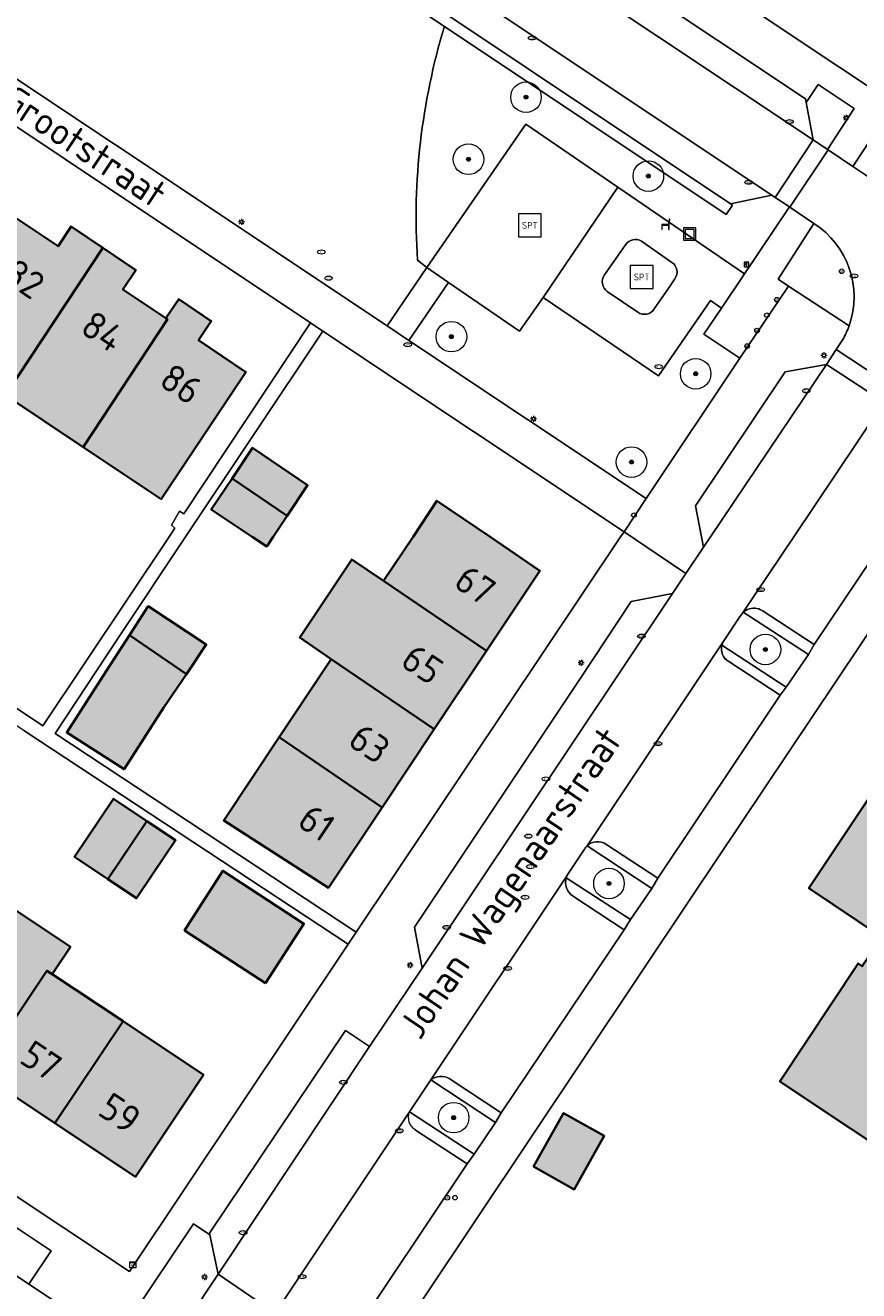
# Model space of a CAD drawing. Header units: metres. Extents: x 125349 to 128236, y 501602 to 503797.
# Tile 219 of 656: x 126754 to 126809, y 501951 to 502033. Entities that reach past the tile are written whole.
import ezdxf
from ezdxf.enums import TextEntityAlignment as Align

# ---------------------------------------------------------------- set-up
doc = ezdxf.new("R2010")
doc.units = ezdxf.units.M
doc.layers.get('0').update_dxf_attribs({"linetype": 'CONTINUOUS'})
for name, color, linetype, lineweight in [('B-WE-GR-BEPLANTING_CULTUUR_BODEMBEDEKKER-GV', 90, 'CONTINUOUS', 18), ('B-WE-GR-BEPLANTING_CULTUUR_HEESTERS-GV', 90, 'CONTINUOUS', 18), ('B-WE-GR-BOOM-S-500', 90, 'CONTINUOUS', 18), ('B-WE-IE-MEUBILAIR-S', 7, 'CONTINUOUS', 18), ('B-WE-IE-MEUBILAIR_WEGMEUBILAIR-S', 7, 'CONTINUOUS', 18), ('B-WE-IE-MEUBILAIR_WEGMEUBILAIR_AFVALBAK-S', 7, 'CONTINUOUS', 18), ('B-WE-OG-BEBOUWING-GV', 7, 'CONTINUOUS', 35), ('B-WE-OG-BEBOUWING-T18', 10, 'CONTINUOUS', 18), ('B-WE-OG-TERREIN_BEGROEID-GV', 7, 'CONTINUOUS', 18), ('B-WE-OG-TERREIN_ERF-GV', 7, 'CONTINUOUS', 18), ('B-WE-OG-TOPOGRAFIE-T18', 10, 'CONTINUOUS', 18), ('B-WE-VH-GESLOTENVERHARDING_KUNSTSTOF-GV', 10, 'CONTINUOUS', 18), ('B-WE-VH-ONVERHARD_ZAND-GV', 210, 'CONTINUOUS', 18), ('B-WE-VH-OPENVERHARDING-GV', 90, 'CONTINUOUS', 18), ('B-WE-VH-OPENVERHARDING_BETONSTRAATSTEEN-GV', 90, 'CONTINUOUS', 18)]:
    doc.layers.add(name, color=color, linetype=linetype, lineweight=lineweight)
doc.layers.add('B-WE-OG-BEBOUWING-V', color=7, linetype='CONTINUOUS', lineweight=18, true_color=0xcc646e)
doc.styles.add('NLCS-ISO', font='NLCS-ISO.ttf')
doc.styles.add('NLCS-ISO-M1000-T18', font='NLCS-ISO.ttf', dxfattribs={"height": 1.8})

# ---------------------------------------------------------------- blocks, each defined once
blk = doc.blocks.new('SIE-WEG_AFVALBAK-SO')
at = {"color": 0, "linetype": 'ByBlock', "lineweight": 18}
for points in [[(-2, -2), (2, -2), (2, 2), (-2, 2)], [(-1.5, -1.5), (1.5, -1.5), (1.5, 1.5), (-1.5, 1.5)]]:
    blk.add_lwpolyline(points, close=True, dxfattribs=at)
blk = doc.blocks.new('SIE-MEUBILAIR_BORD_INFORMATIE-SO')
h = blk.add_hatch(color=256)
h.dxf.hatch_style = 1
h.paths.add_polyline_path([(0.13, 0.2), (-0.33, 0.2), (-0.33, 0.08), (-0.13, 0.08), (-0.13, -0.65), (0.13, -0.65)])
h = blk.add_hatch(color=256)
h.dxf.hatch_style = 1
edge = h.paths.add_edge_path()
edge.add_arc((0, 0.5), 0.149, 0, 360)
for points in [[(-0.75, -0.75), (0.75, -0.75), (0.75, 0.75), (-0.75, 0.75)], [(0.13, 0.2), (-0.33, 0.2), (-0.33, 0.08), (-0.13, 0.08), (-0.13, -0.65), (0.13, -0.65)]]:
    blk.add_lwpolyline(points, close=True)
blk.add_circle((0, 0.5), 0.149)
blk = doc.blocks.new('SIE-MEUBILAIR_KAST_CAI-SO')
for points in [[(-1, 1), (1, 1), (1, 0.84), (-1, 0.84)], [(-1, 0.76), (1, 0.76), (1, -1), (-1, -1)]]:
    blk.add_lwpolyline(points, close=True)
at = {"style": 'NLCS-ISO'}
blk.add_text('cai', height=0.75, dxfattribs=at).set_placement((0, 0), align=Align.MIDDLE_CENTER)
blk = doc.blocks.new('SIE-MEUBILAIR_PAAL_LICHTMAST-SO')
for points in [[(-0.62, 0), (-1, 0)], [(-0.71, 0.71), (-0.44, 0.44)], [(0, 1), (0, 0.62)], [(0.44, 0.44), (0.71, 0.71)], [(1, 0), (0.62, 0)], [(-0.71, -0.71), (-0.44, -0.44)], [(0, -0.62), (0, -1)], [(0.44, -0.44), (0.71, -0.71)]]:
    blk.add_lwpolyline(points)
blk.add_circle((0, 0), 0.5)
blk = doc.blocks.new('SIE-MEUBILAIR_PAAL_VERKEERSBORD-SO')
blk.add_circle((0, 0), 0.75)
at = {"style": 'NLCS-ISO'}
blk.add_text('vb', height=0.75, dxfattribs=at).set_placement((0, 0.07), align=Align.MIDDLE_CENTER)
blk = doc.blocks.new('SIE-MEUBILAIR_PAAL-SO')
blk.add_circle((0, 0), 0.75)
blk = doc.blocks.new('SIE-MEUBILAIR_PAAL_AFSLUITPAAL-SO')
blk.add_circle((0, 0), 0.75)
at = {"style": 'NLCS-ISO'}
blk.add_text('af', height=0.75, dxfattribs=at).set_placement((0, 0.05), align=Align.MIDDLE_CENTER)
blk = doc.blocks.new('SIE-MEUBILAIR_PUT_KOLK-SO')
blk.add_ellipse((0, 0), major_axis=(1.25, 0), ratio=0.54)
at = {"style": 'NLCS-ISO'}
blk.add_text('klk', height=0.75, dxfattribs=at).set_placement((0.03, 0), align=Align.MIDDLE_CENTER)
blk = doc.blocks.new('SIE-MEUBILAIR_PUT_RIOOLPUT-SO')
blk.add_ellipse((0, 0), major_axis=(1.25, 0), ratio=0.54)
at = {"style": 'NLCS-ISO'}
blk.add_text('ri', height=0.75, dxfattribs=at).set_placement((-0.04, 0.07), align=Align.MIDDLE_CENTER)
blk = doc.blocks.new('SIE-WEG_ZITBANK-SO')
at = {"color": 0, "linetype": 'ByBlock', "lineweight": 18}
blk.add_lwpolyline([(-0.91, -1.63), (-0.91, -0.2), (1.09, -0.2), (1.09, -1.63), (1.29, -1.63), (1.29, -0.21), (1.54, 1.78), (1.33, 1.78), (1.11, 0), (-1.11, 0), (-1.11, -1.63)], close=True, dxfattribs=at)
blk = doc.blocks.new('SIE-WEG_SPEELTOESTEL-SO')
at = {"flags": 128}
blk.add_lwpolyline([(-3.75, -3.75), (3.75, -3.75), (3.75, 3.75), (-3.75, 3.75)], close=True, dxfattribs=at)
at = {"style": 'NLCS-ISO'}
blk.add_text('SPT', height=2.25, dxfattribs=at).set_placement((0, 0), align=Align.MIDDLE_CENTER)
blk = doc.blocks.new('SGR-BOOM_01-SO')
at = {"linetype": 'ByBlock', "lineweight": 18}
h = blk.add_hatch(color=0, dxfattribs=at)
h.dxf.hatch_style = 1
edge = h.paths.add_edge_path()
edge.add_arc((0, 0), 0.25, 0, 360)
at = {"color": 0, "linetype": 'ByBlock', "lineweight": 18}
for radius in [2, 0.25]:
    blk.add_circle((0, 0), radius, dxfattribs=at)

msp = doc.modelspace()

# ---------------------------------------------------------------- hatches: boundary and pattern name
at = {"layer": 'B-WE-OG-BEBOUWING-V'}
for points in [[(126749.05, 502014.43), (126747.371, 502011.89), (126752.579, 502008.395), (126753.149, 502009.257), (126759.518, 502018.892), (126757.441, 502020.294), (126756.59, 502018.999), (126753.458, 502021.097)], [(126758.227, 502005.867), (126763.743, 502014.221), (126763.632, 502014.294), (126760.829, 502016.164), (126761.667, 502017.441), (126759.518, 502018.892), (126753.149, 502009.257)], [(126758.227, 502005.867), (126763.33, 502002.46), (126768.875, 502010.769), (126765.77, 502012.858), (126766.606, 502014.101), (126764.479, 502015.544), (126763.632, 502014.294), (126763.743, 502014.221)], [(126771.574, 502001.371), (126772.901, 502003.367), (126769.307, 502005.826), (126767.965, 502003.82)], [(126771.574, 502001.371), (126767.965, 502003.82), (126766.599, 502001.778), (126769.289, 502000), (126770.241, 501999.367), (126770.662, 502000)], [(126777.855, 501997.108), (126784.596, 501992.533), (126788.091, 501997.775), (126784.836, 502000), (126781.349, 502002.35), (126779.799, 502000)], [(126781.179, 501987.408), (126784.596, 501992.533), (126777.855, 501997.108), (126775.786, 501998.512), (126772.385, 501993.408), (126774.45, 501991.999)], [(126761.253, 501993.56), (126764.975, 501991.02), (126766.282, 501992.952), (126762.484, 501995.457)], [(126761.253, 501993.56), (126759.729, 501991.21), (126757.156, 501987.2), (126760.904, 501984.795), (126763.477, 501988.805), (126764.975, 501991.02)], [(126830.744, 501990.607), (126830.627, 501990.685), (126827.594, 501986.097), (126825.981, 501987.175), (126826.354, 501987.732), (126816.973, 501994), (126805.673, 501977.015), (126810.439, 501973.818), (126809.153, 501971.911), (126808.892, 501972.087), (126803.779, 501964.379), (126817.764, 501955.062), (126822.905, 501962.781), (126819.238, 501965.229), (126821.77, 501966.912), (126826.645, 501959.574), (126838.896, 501967.713), (126834.057, 501975.057), (126835.84, 501976.228), (126840.256, 501973.297), (126845.321, 501980.918)], [(126781.179, 501987.408), (126774.45, 501991.999), (126771.04, 501986.882), (126777.767, 501982.291)], [(126771.04, 501986.882), (126767.419, 501981.449), (126774.265, 501977.039), (126777.767, 501982.291)], [(126759.85, 501977.6), (126762.389, 501981.407), (126760.219, 501982.858), (126757.664, 501979.061)], [(126759.85, 501977.6), (126761.712, 501976.355), (126762.788, 501977.954), (126764.267, 501980.152), (126762.389, 501981.407)], [(126770.157, 501970.793), (126772.662, 501974.691), (126767.365, 501978.148), (126764.86, 501974.251)], [(126751.416, 501964.954), (126755.858, 501971.615), (126756.212, 501971.379), (126757.402, 501973.169), (126751.823, 501976.878), (126750.633, 501975.088), (126750.817, 501974.964), (126746.343, 501968.33)], [(126751.416, 501964.954), (126756.373, 501961.654), (126760.835, 501968.305), (126756.212, 501971.379), (126755.858, 501971.615)], [(126756.373, 501961.654), (126761.655, 501958.139), (126766.09, 501964.811), (126760.835, 501968.305)], [(126787.672, 501958.798), (126790.331, 501957.305), (126792.3, 501960.809), (126789.641, 501962.302)]]:
    msp.add_hatch(color=256, dxfattribs=at).paths.add_polyline_path(points)

# ---------------------------------------------------------------- linework, layer by layer
at = {"layer": 'B-WE-GR-BEPLANTING_CULTUUR_BODEMBEDEKKER-GV'}
msp.add_lwpolyline([(126781.844, 502033.366, 0.089913), (126780.087, 502018.097)], format="xyb", dxfattribs=at)
at = {"layer": 'B-WE-GR-BEPLANTING_CULTUUR_BODEMBEDEKKER-GV', "flags": 128}
for points in [[(126803.479, 502022.194), (126803.25, 502022.348), (126800.557, 502021.785), (126800.68, 502021.683), (126800.269, 502021.072), (126781.844, 502033.366)], [(126780.087, 502018.097), (126780.703, 502017.608), (126787.164, 502026.986), (126793.193, 502022.861)], [(126793.193, 502022.861), (126801.466, 502017.201), (126804.398, 502021.574), (126803.479, 502022.194)]]:
    msp.add_lwpolyline(points, dxfattribs=at)
msp.add_lwpolyline([(126782.115, 502016.639), (126779.522, 502012.84), (126795.033, 502002.492), (126801.17, 502011.674), (126798.812, 502013.243), (126799.964, 502014.961), (126799.247, 502015.458), (126795.836, 502010.53), (126788.301, 502015.65), (126786.765, 502013.45)], close=True, dxfattribs=at)
at = {"layer": 'B-WE-GR-BEPLANTING_CULTUUR_HEESTERS-GV', "flags": 128}
for points in [[(126805.5, 502028.409), (126805.964, 502025.957), (126806.884, 502025.34), (126808.632, 502028.003), (126806.277, 502029.59)], [(126780.96, 501964.471), (126779.561, 501962.383), (126783.784, 501959.621), (126785.187, 501961.695)], [(126752.472, 501952.589), (126753.478, 501951.919), (126754.675, 501951.121), (126756.134, 501953.284), (126752.523, 501955.689), (126751.998, 501955.001)], [(126766.518, 501954.338), (126765.443, 501955.053), (126761.405, 501949.034), (126765.771, 501949.829), (126766.4, 501950.777), (126767.063, 501951.775)]]:
    msp.add_lwpolyline(points, close=True, dxfattribs=at)
for points in [[(126813.695, 502023.09), (126814.431, 502024.141), (126810.319, 502026.895), (126808.549, 502024.223)], [(126808.549, 502024.223), (126810.509, 502022.909)], [(126805.999, 502020.495), (126803.661, 502016.84), (126804.343, 502016.391), (126808.298, 502013.791)], [(126801.281, 501994.942), (126801.186, 501994.8), (126800.067, 501993.127)], [(126805.643, 501992.3), (126801.388, 501995.06)], [(126799.983, 501992.914), (126804.197, 501990.156), (126805.643, 501992.3)], [(126791.011, 501979.557), (126789.922, 501977.926)], [(126795.414, 501976.995), (126791.175, 501979.777), (126791.169, 501979.771), (126791.163, 501979.764), (126791.157, 501979.758)], [(126789.813, 501977.693), (126794.012, 501974.957), (126795.414, 501976.995)]]:
    msp.add_lwpolyline(points, dxfattribs=at)
at = {"layer": 'B-WE-GR-BEPLANTING_CULTUUR_HEESTERS-GV'}
for points in [[(126808.298, 502013.791, 0.347999), (126805.999, 502020.495)], [(126801.388, 501995.06, 0.040122), (126801.281, 501994.942)], [(126800.067, 501993.127, 0.056767), (126799.983, 501992.914)], [(126791.052, 501979.626, 0.017076), (126791.011, 501979.557)], [(126791.157, 501979.758, 0.037963), (126791.052, 501979.626)], [(126789.922, 501977.926, 0.064349), (126789.813, 501977.693)]]:
    msp.add_lwpolyline(points, format="xyb", dxfattribs=at)
at = {"layer": 'B-WE-OG-BEBOUWING-GV', "flags": 128}
for points in [[(126749.05, 502014.43), (126747.371, 502011.89), (126752.579, 502008.395), (126753.149, 502009.257), (126759.518, 502018.892), (126757.441, 502020.294), (126756.59, 502018.999), (126753.458, 502021.097)], [(126758.227, 502005.867), (126763.743, 502014.221), (126763.632, 502014.294), (126760.829, 502016.164), (126761.667, 502017.441), (126759.518, 502018.892), (126753.149, 502009.257)], [(126758.227, 502005.867), (126763.33, 502002.46), (126768.875, 502010.769), (126765.77, 502012.858), (126766.606, 502014.101), (126764.479, 502015.544), (126763.632, 502014.294), (126763.743, 502014.221)], [(126771.574, 502001.371), (126772.901, 502003.367), (126769.307, 502005.826), (126767.965, 502003.82)], [(126771.574, 502001.371), (126767.965, 502003.82), (126766.599, 502001.778), (126769.289, 502000), (126770.241, 501999.367), (126770.662, 502000)], [(126777.855, 501997.108), (126784.596, 501992.533), (126788.091, 501997.775), (126784.836, 502000), (126781.349, 502002.35), (126779.799, 502000)], [(126781.179, 501987.408), (126784.596, 501992.533), (126777.855, 501997.108), (126775.786, 501998.512), (126772.385, 501993.408), (126774.45, 501991.999)], [(126761.253, 501993.56), (126764.975, 501991.02), (126766.282, 501992.952), (126762.484, 501995.457)], [(126761.253, 501993.56), (126759.729, 501991.21), (126757.156, 501987.2), (126760.904, 501984.795), (126763.477, 501988.805), (126764.975, 501991.02)], [(126830.744, 501990.607), (126830.627, 501990.685), (126827.594, 501986.097), (126825.981, 501987.175), (126826.354, 501987.732), (126816.973, 501994), (126805.673, 501977.015), (126810.439, 501973.818), (126809.153, 501971.911), (126808.892, 501972.087), (126803.779, 501964.379), (126817.764, 501955.062), (126822.905, 501962.781), (126819.238, 501965.229), (126821.77, 501966.912), (126826.645, 501959.574), (126838.896, 501967.713), (126834.057, 501975.057), (126835.84, 501976.228), (126840.256, 501973.297), (126845.321, 501980.918)], [(126781.179, 501987.408), (126774.45, 501991.999), (126771.04, 501986.882), (126777.767, 501982.291)], [(126771.04, 501986.882), (126767.419, 501981.449), (126774.265, 501977.039), (126777.767, 501982.291)], [(126759.85, 501977.6), (126762.389, 501981.407), (126760.219, 501982.858), (126757.664, 501979.061)], [(126759.85, 501977.6), (126761.712, 501976.355), (126762.788, 501977.954), (126764.267, 501980.152), (126762.389, 501981.407)], [(126770.157, 501970.793), (126772.662, 501974.691), (126767.365, 501978.148), (126764.86, 501974.251)], [(126751.416, 501964.954), (126755.858, 501971.615), (126756.212, 501971.379), (126757.402, 501973.169), (126751.823, 501976.878), (126750.633, 501975.088), (126750.817, 501974.964), (126746.343, 501968.33)], [(126751.416, 501964.954), (126756.373, 501961.654), (126760.835, 501968.305), (126756.212, 501971.379), (126755.858, 501971.615)], [(126756.373, 501961.654), (126761.655, 501958.139), (126766.09, 501964.811), (126760.835, 501968.305)], [(126787.672, 501958.798), (126790.331, 501957.305), (126792.3, 501960.809), (126789.641, 501962.302)]]:
    msp.add_lwpolyline(points, close=True, dxfattribs=at)
at = {"layer": 'B-WE-OG-TERREIN_BEGROEID-GV', "flags": 128}
for points in [[(126754.103, 502054.997), (126742.44, 502037.579), (126778.1, 502013.788), (126780.703, 502017.608)], [(126781.844, 502033.366), (126760.361, 502047.7), (126760.779, 502048.34), (126760.926, 502048.25), (126760.392, 502050.944), (126756.271, 502053.683)], [(126780.703, 502017.608), (126780.087, 502018.097)]]:
    msp.add_lwpolyline(points, dxfattribs=at)
at = {"layer": 'B-WE-OG-TERREIN_BEGROEID-GV'}
msp.add_lwpolyline([(126780.087, 502018.097, -0.089913), (126781.844, 502033.366)], format="xyb", dxfattribs=at)
at = {"layer": 'B-WE-OG-TERREIN_ERF-GV', "flags": 128}
for points in [[(126783.92, 502046.567), (126831.474, 502014.841), (126831.619, 502014.968), (126833.432, 502017.631), (126834.516, 502019.222), (126829.316, 502022.668), (126824.048, 502026.159), (126819.099, 502029.438), (126813.982, 502032.829), (126808.987, 502036.139)], [(126753.458, 502021.097), (126756.59, 502018.999), (126757.441, 502020.294), (126759.518, 502018.892), (126761.667, 502017.441), (126760.829, 502016.164), (126763.632, 502014.294), (126764.479, 502015.544), (126766.606, 502014.101), (126765.77, 502012.858), (126768.875, 502010.769), (126763.33, 502002.46), (126758.227, 502005.867), (126753.149, 502009.257)], [(126754.343, 501987.326), (126775.554, 501973.349), (126776.077, 501974.133), (126756.393, 501987.123), (126760.55, 501993.419), (126764.92, 502000), (126773.903, 502013.451), (126773.102, 502013.986), (126764.812, 502001.498), (126764.537, 502001.673), (126764.013, 502000.747), (126764.213, 502000.572), (126763.844, 502000), (126755.594, 501987.625), (126741.101, 501997.345)], [(126813.781, 502000), (126798.049, 501976.489), (126780.412, 501950.092)], [(126810.439, 501973.818), (126805.673, 501977.015), (126816.973, 501994)], [(126817.764, 501955.062), (126803.779, 501964.379), (126808.892, 501972.087), (126809.153, 501971.911)]]:
    msp.add_lwpolyline(points, dxfattribs=at)
for points in [[(126740.983, 502035.415), (126735.918, 502038.794), (126721.858, 502017.704), (126744.463, 502002.561), (126742.824, 502000), (126741.101, 501997.345), (126755.594, 501987.625), (126763.844, 502000), (126764.213, 502000.572), (126764.013, 502000.747), (126764.537, 502001.673), (126764.812, 502001.498), (126773.102, 502013.986)], [(126776.077, 501974.133), (126788.341, 501992.494), (126793.362, 502000), (126793.589, 502000.317), (126773.903, 502013.451), (126764.92, 502000), (126760.55, 501993.419), (126756.393, 501987.123)], [(126771.574, 502001.371), (126770.662, 502000), (126770.241, 501999.367), (126769.289, 502000), (126766.599, 502001.778), (126767.965, 502003.82), (126769.307, 502005.826), (126772.901, 502003.367)], [(126781.179, 501987.408), (126777.767, 501982.291), (126774.265, 501977.039), (126767.419, 501981.449), (126771.04, 501986.882), (126774.45, 501991.999), (126772.385, 501993.408), (126775.786, 501998.512), (126777.855, 501997.108), (126779.799, 502000), (126781.349, 502002.35), (126784.836, 502000), (126788.091, 501997.775), (126784.596, 501992.533)], [(126729.431, 501979.566), (126726.577, 501975.197), (126748.513, 501960.592), (126748.428, 501960.455), (126761.254, 501951.94), (126775.554, 501973.349), (126754.343, 501987.326), (126740.722, 501996.382), (126729.502, 501979.539)], [(126761.253, 501993.56), (126762.484, 501995.457), (126766.282, 501992.952), (126764.975, 501991.02), (126763.477, 501988.805), (126760.904, 501984.795), (126757.156, 501987.2), (126759.729, 501991.21)], [(126746.343, 501968.33), (126741.212, 501971.746), (126735.985, 501975.225), (126730.694, 501978.746), (126735.13, 501985.395), (126740.421, 501981.878), (126745.645, 501978.404), (126750.633, 501975.088), (126751.823, 501976.878), (126757.402, 501973.169), (126756.212, 501971.379), (126760.835, 501968.305), (126766.09, 501964.811), (126761.655, 501958.139), (126756.373, 501961.654), (126751.416, 501964.954)], [(126759.85, 501977.6), (126757.664, 501979.061), (126760.219, 501982.858), (126762.389, 501981.407), (126764.267, 501980.152), (126762.788, 501977.954), (126761.712, 501976.355)], [(126770.157, 501970.793), (126764.86, 501974.251), (126767.365, 501978.148), (126772.662, 501974.691)], [(126787.672, 501958.798), (126789.641, 501962.302), (126792.3, 501960.809), (126790.331, 501957.305)]]:
    msp.add_lwpolyline(points, close=True, dxfattribs=at)
at = {"layer": 'B-WE-VH-GESLOTENVERHARDING_KUNSTSTOF-GV', "flags": 128}
msp.add_lwpolyline([(126780.703, 502017.608), (126782.115, 502016.639), (126786.765, 502013.45), (126788.301, 502015.65), (126793.193, 502022.861), (126787.164, 502026.986)], close=True, dxfattribs=at)
at = {"layer": 'B-WE-VH-ONVERHARD_ZAND-GV', "flags": 128}
for points in [[(126793.686, 502019.102), (126792.311, 502017.122)], [(126796.722, 502017.939), (126794.74, 502019.323)], [(126795.563, 502014.904), (126796.472, 502016.221), (126796.9, 502016.88)], [(126792.496, 502016.041), (126794.496, 502014.683)]]:
    msp.add_lwpolyline(points, dxfattribs=at)
at = {"layer": 'B-WE-VH-ONVERHARD_ZAND-GV'}
for points in [[(126794.74, 502019.323, 0.408848), (126793.686, 502019.102)], [(126796.9, 502016.88, 0.443815), (126796.722, 502017.939)], [(126792.311, 502017.122, 0.415381), (126792.496, 502016.041)], [(126794.496, 502014.683, 0.424401), (126795.563, 502014.904)]]:
    msp.add_lwpolyline(points, format="xyb", dxfattribs=at)
at = {"layer": 'B-WE-VH-OPENVERHARDING-GV', "flags": 128}
for points in [[(126781.844, 502033.366), (126800.269, 502021.072), (126800.68, 502021.683), (126800.557, 502021.785), (126760.926, 502048.25), (126760.779, 502048.34), (126760.361, 502047.7)], [(126793.589, 502000.317), (126795.033, 502002.492), (126779.522, 502012.84), (126778.1, 502013.788), (126742.44, 502037.579), (126740.983, 502035.415), (126773.102, 502013.986), (126773.903, 502013.451)], [(126788.301, 502015.65), (126795.836, 502010.53), (126799.247, 502015.458), (126799.964, 502014.961), (126801.466, 502017.201), (126793.193, 502022.861)], [(126801.17, 502011.674), (126804.343, 502016.391), (126803.661, 502016.84), (126805.999, 502020.495), (126804.435, 502021.549), (126804.398, 502021.574), (126801.466, 502017.201), (126799.964, 502014.961), (126798.812, 502013.243)]]:
    msp.add_lwpolyline(points, close=True, dxfattribs=at)
for points in [[(126792.311, 502017.122), (126793.686, 502019.102)], [(126794.74, 502019.323), (126796.722, 502017.939)], [(126796.9, 502016.88), (126796.472, 502016.221), (126795.563, 502014.904)], [(126794.496, 502014.683), (126792.496, 502016.041)], [(126808.298, 502013.791), (126804.343, 502016.391), (126801.17, 502011.674), (126795.033, 502002.492), (126793.589, 502000.317)], [(126807.466, 502012.244), (126807.896, 502012.902)], [(126793.589, 502000.317), (126795.756, 501998.861), (126797.629, 501997.602), (126798.784, 501999.321), (126798.65, 502000), (126798.251, 502002.019), (126804.121, 502010.783), (126806.825, 502011.264), (126807.466, 502012.244)], [(126780.412, 501950.092), (126798.049, 501976.489), (126813.781, 502000), (126816.53, 502004.108), (126814.489, 502005.474), (126814.037, 502004.89), (126810.75, 502000), (126806.019, 501992.96), (126805.643, 501992.3), (126804.197, 501990.156), (126803.803, 501989.647), (126795.788, 501977.66), (126795.414, 501976.995), (126794.012, 501974.957), (126793.593, 501974.288), (126785.552, 501962.317), (126785.187, 501961.695), (126783.784, 501959.621), (126783.338, 501958.974), (126775.34, 501947.023)], [(126806.019, 501992.96), (126802.619, 501995.166)], [(126801.388, 501995.06), (126805.643, 501992.3), (126806.019, 501992.96)], [(126803.803, 501989.647), (126804.197, 501990.156), (126799.983, 501992.914)], [(126800.43, 501991.84), (126803.803, 501989.647)], [(126791.175, 501979.777), (126795.414, 501976.995), (126795.788, 501977.66)], [(126795.788, 501977.66), (126792.408, 501979.882)], [(126790.226, 501976.515), (126793.593, 501974.288), (126794.012, 501974.957), (126789.813, 501977.693)], [(126785.552, 501962.317), (126782.165, 501964.556)], [(126780.96, 501964.471), (126785.187, 501961.695), (126785.552, 501962.317)], [(126779.561, 501962.383), (126770.778, 501949.21), (126770.738, 501949.15), (126770.64, 501949.003)], [(126783.784, 501959.621), (126779.561, 501962.383)], [(126779.964, 501961.194), (126783.338, 501958.974), (126783.784, 501959.621)], [(126783.338, 501958.974), (126779.964, 501961.194)], [(126771.985, 501949.244), (126775.34, 501947.023), (126783.338, 501958.974)]]:
    msp.add_lwpolyline(points, dxfattribs=at)
at = {"layer": 'B-WE-VH-OPENVERHARDING-GV'}
for points in [[(126793.686, 502019.102, -0.408848), (126794.74, 502019.323)], [(126796.722, 502017.939, -0.443815), (126796.9, 502016.88)], [(126792.496, 502016.041, -0.415381), (126792.311, 502017.122)], [(126795.563, 502014.904, -0.424401), (126794.496, 502014.683)], [(126807.896, 502012.902, 0.042667), (126808.298, 502013.791)], [(126801.658, 501995.242, 0.080058), (126801.388, 501995.06)], [(126802.619, 501995.166, 0.260083), (126801.658, 501995.242)], [(126799.983, 501992.914, 0.338293), (126800.43, 501991.84)], [(126792.408, 501979.882, 0.365815), (126791.175, 501979.777)], [(126789.813, 501977.693, 0.337228), (126790.226, 501976.515)], [(126782.165, 501964.556, 0.317841), (126780.96, 501964.471)], [(126779.964, 501961.194, -0.354157), (126779.561, 501962.383)]]:
    msp.add_lwpolyline(points, format="xyb", dxfattribs=at)
at = {"layer": 'B-WE-VH-OPENVERHARDING_BETONSTRAATSTEEN-GV', "flags": 128}
for points in [[(126805.964, 502025.957), (126785.641, 502039.512), (126785.114, 502039.863), (126781.572, 502042.225), (126780.385, 502043.017), (126779.926, 502043.323), (126762.907, 502054.652), (126758.744, 502057.442), (126756.271, 502053.683), (126760.392, 502050.944), (126803.25, 502022.348), (126803.479, 502022.194)], [(126803.25, 502022.348), (126760.392, 502050.944), (126760.926, 502048.25), (126800.557, 502021.785)], [(126785.641, 502039.512), (126805.964, 502025.957), (126805.5, 502028.409), (126805.457, 502028.634), (126788.327, 502040.072)], [(126805.964, 502025.957), (126803.479, 502022.194), (126804.398, 502021.574), (126804.435, 502021.549), (126806.93, 502025.309), (126806.884, 502025.34)], [(126780.703, 502017.608), (126778.1, 502013.788), (126779.522, 502012.84), (126782.115, 502016.639)], [(126806.825, 502011.264), (126810.596, 502008.801), (126811.235, 502009.766), (126807.466, 502012.244)], [(126806.825, 502011.264), (126804.121, 502010.783), (126798.251, 502002.019), (126798.65, 502000), (126798.784, 501999.321), (126799.241, 502000)], [(126780.387, 501971.786), (126796.751, 501996.295), (126794.061, 501995.766), (126790.7, 501990.686), (126779.885, 501974.474)], [(126766.518, 501954.338), (126767.063, 501951.775), (126776.948, 501966.657), (126775.378, 501967.705), (126766.494, 501954.453)], [(126767.27, 501943.938), (126770.138, 501948.248), (126770.371, 501948.599), (126770.64, 501949.003), (126770.738, 501949.15), (126770.778, 501949.21), (126767.063, 501951.775), (126766.4, 501950.777), (126765.771, 501949.829), (126761.405, 501949.034), (126758.58, 501948.519), (126754.675, 501951.121), (126753.478, 501951.919), (126752.472, 501952.589), (126749.948, 501948.885), (126750.997, 501948.185), (126759.52, 501942.501)]]:
    msp.add_lwpolyline(points, close=True, dxfattribs=at)
for points in [[(126758.744, 502057.442), (126762.907, 502054.652), (126765.621, 502055.221), (126779.411, 502046.028), (126779.492, 502045.601), (126780.336, 502046.89), (126782.18, 502045.639), (126780.385, 502043.017), (126781.572, 502042.225), (126781.991, 502042.847), (126783.346, 502044.862), (126788.978, 502041.095), (126788.327, 502040.072), (126805.457, 502028.634), (126805.5, 502028.409), (126806.277, 502029.59), (126808.632, 502028.003), (126806.884, 502025.34), (126806.93, 502025.309)], [(126837.937, 502009.504), (126838.54, 502010.418), (126838.574, 502010.469), (126836.62, 502011.769), (126831.619, 502014.968), (126831.474, 502014.841), (126783.92, 502046.567), (126783.159, 502047.075)], [(126806.93, 502025.309), (126808.549, 502024.223), (126810.319, 502026.895), (126814.431, 502024.141), (126813.695, 502023.09)], [(126832.3, 502008.405), (126831.732, 502008.772), (126810.509, 502022.909), (126808.549, 502024.223), (126806.93, 502025.309), (126804.435, 502021.549), (126805.999, 502020.495)], [(126807.896, 502012.902), (126807.466, 502012.244), (126811.235, 502009.766)], [(126810.596, 502008.801), (126806.825, 502011.264), (126799.241, 502000), (126798.784, 501999.321), (126797.629, 501997.602), (126796.751, 501996.295), (126780.387, 501971.786), (126776.948, 501966.657), (126767.063, 501951.775), (126770.778, 501949.21), (126779.561, 501962.383), (126780.96, 501964.471), (126789.781, 501977.714), (126789.922, 501977.926)], [(126791.157, 501979.758), (126791.171, 501979.779), (126799.943, 501992.94), (126800.067, 501993.127), (126801.186, 501994.8), (126801.281, 501994.942), (126801.369, 501995.072), (126804.682, 502000), (126810.232, 502008.254), (126810.275, 502008.318), (126810.363, 502008.449), (126810.596, 502008.801)], [(126810.289, 502008.308), (126810.275, 502008.318), (126810.232, 502008.254), (126804.682, 502000), (126801.369, 501995.072), (126801.281, 501994.942)], [(126802.619, 501995.166), (126806.019, 501992.96), (126810.75, 502000), (126814.037, 502004.89)], [(126752.523, 501955.689), (126756.134, 501953.284), (126754.675, 501951.121), (126758.58, 501948.519), (126761.405, 501949.034), (126765.443, 501955.053), (126766.518, 501954.338), (126766.494, 501954.453), (126775.378, 501967.705), (126776.948, 501966.657), (126780.387, 501971.786), (126779.885, 501974.474), (126790.7, 501990.686), (126794.061, 501995.766), (126796.751, 501996.295), (126797.629, 501997.602), (126795.756, 501998.861), (126793.589, 502000.317), (126793.362, 502000), (126788.341, 501992.494), (126776.077, 501974.133), (126775.554, 501973.349), (126761.254, 501951.94), (126748.428, 501960.455)], [(126800.067, 501993.127), (126799.943, 501992.94), (126791.171, 501979.779), (126791.157, 501979.758), (126791.163, 501979.764), (126791.169, 501979.771), (126791.175, 501979.777)], [(126803.803, 501989.647), (126800.43, 501991.84)], [(126795.788, 501977.66), (126803.803, 501989.647)], [(126789.922, 501977.926), (126791.011, 501979.557)], [(126792.408, 501979.882), (126795.788, 501977.66)], [(126789.922, 501977.926), (126789.781, 501977.714), (126780.96, 501964.471)], [(126793.593, 501974.288), (126790.226, 501976.515)], [(126782.165, 501964.556), (126785.552, 501962.317), (126793.593, 501974.288)]]:
    msp.add_lwpolyline(points, dxfattribs=at)
at = {"layer": 'B-WE-VH-OPENVERHARDING_BETONSTRAATSTEEN-GV'}
for points in [[(126805.999, 502020.495, -0.347999), (126808.298, 502013.791)], [(126808.298, 502013.791, -0.042667), (126807.896, 502012.902)], [(126801.388, 501995.06, -0.080058), (126801.658, 501995.242)], [(126801.658, 501995.242, -0.260083), (126802.619, 501995.166)], [(126801.281, 501994.942, -0.040122), (126801.388, 501995.06)], [(126800.43, 501991.84, -0.338293), (126799.983, 501992.914)], [(126799.983, 501992.914, -0.056767), (126800.067, 501993.127)], [(126791.011, 501979.557, -0.017076), (126791.052, 501979.626)], [(126791.052, 501979.626, -0.037963), (126791.157, 501979.758)], [(126791.175, 501979.777, -0.365815), (126792.408, 501979.882)], [(126789.813, 501977.693, -0.064349), (126789.922, 501977.926)], [(126790.226, 501976.515, -0.337228), (126789.813, 501977.693)], [(126780.96, 501964.471, -0.317841), (126782.165, 501964.556)]]:
    msp.add_lwpolyline(points, format="xyb", dxfattribs=at)

# ---------------------------------------------------------------- block references
at = {"layer": 'B-WE-GR-BOOM-S-500', "xscale": 0.5, "yscale": 0.5, "zscale": 0.5}
for p in [(126787.181, 502028.75), (126783.42, 502024.69), (126795.179, 502023.591), (126782.302, 502013.086), (126798.273, 502010.661), (126794.077, 502004.885), (126802.83, 501992.625), (126792.605, 501977.32), (126782.452, 501962.003)]:
    msp.add_blockref('SGR-BOOM_01-SO', p, dxfattribs=at)
at = {"layer": 'B-WE-IE-MEUBILAIR-S', "xscale": 0.2, "yscale": 0.2, "zscale": 0.2}
for name, p in [('SIE-MEUBILAIR_PUT_KOLK-SO', (126787.583, 502032.628)), ('SIE-MEUBILAIR_PAAL_LICHTMAST-SO', (126808.109, 502027.402)), ('SIE-MEUBILAIR_PUT_KOLK-SO', (126804.407, 502027.149)), ('SIE-MEUBILAIR_PUT_KOLK-SO', (126801.733, 502023.186)), ('SIE-MEUBILAIR_PAAL_LICHTMAST-SO', (126768.576, 502020.593)), ('SIE-MEUBILAIR_PUT_RIOOLPUT-SO', (126773.8, 502018.624)), ('SIE-MEUBILAIR_BORD_INFORMATIE-SO', (126801.59, 502017.8)), ('SIE-MEUBILAIR_PAAL_AFSLUITPAAL-SO', (126807.818, 502017.363)), ('SIE-MEUBILAIR_PUT_RIOOLPUT-SO', (126774.272, 502016.912)), ('SIE-MEUBILAIR_PUT_KOLK-SO', (126808.621, 502017.061)), ('SIE-MEUBILAIR_PAAL_AFSLUITPAAL-SO', (126803.579, 502015.506)), ('SIE-MEUBILAIR_PAAL_AFSLUITPAAL-SO', (126802.932, 502014.495)), ('SIE-MEUBILAIR_PAAL_AFSLUITPAAL-SO', (126802.286, 502013.484)), ('SIE-MEUBILAIR_PUT_KOLK-SO', (126779.454, 502012.566)), ('SIE-MEUBILAIR_PAAL_AFSLUITPAAL-SO', (126801.639, 502012.473)), ('SIE-MEUBILAIR_PAAL_LICHTMAST-SO', (126806.659, 502011.865)), ('SIE-MEUBILAIR_PUT_KOLK-SO', (126795.852, 502011.124)), ('SIE-MEUBILAIR_PUT_KOLK-SO', (126805.508, 502009.544)), ('SIE-MEUBILAIR_PAAL_LICHTMAST-SO', (126787.67, 502007.711)), ('SIE-MEUBILAIR_PAAL_AFSLUITPAAL-SO', (126794.238, 502001.409)), ('SIE-MEUBILAIR_PUT_KOLK-SO', (126802.53, 501996.545)), ('SIE-MEUBILAIR_PUT_KOLK-SO', (126794.727, 501993.495)), ('SIE-MEUBILAIR_PAAL_LICHTMAST-SO', (126790.782, 501991.754)), ('SIE-MEUBILAIR_PUT_KOLK-SO', (126795.806, 501986.47)), ('SIE-MEUBILAIR_PUT_KOLK-SO', (126788.487, 501984.151)), ('SIE-MEUBILAIR_PUT_RIOOLPUT-SO', (126787.338, 501980.417)), ('SIE-MEUBILAIR_PUT_RIOOLPUT-SO', (126787.472, 501978.424)), ('SIE-MEUBILAIR_PUT_RIOOLPUT-SO', (126787.123, 501976.417)), ('SIE-MEUBILAIR_PUT_KOLK-SO', (126781.999, 501974.446)), ('SIE-MEUBILAIR_PAAL_LICHTMAST-SO', (126779.607, 501971.981)), ('SIE-MEUBILAIR_PUT_KOLK-SO', (126785.989, 501971.765)), ('SIE-MEUBILAIR_PUT_KOLK-SO', (126775.247, 501964.312)), ('SIE-MEUBILAIR_PUT_KOLK-SO', (126778.903, 501961.145)), ('SIE-MEUBILAIR_PAAL_VERKEERSBORD-SO', (126782.03, 501956.767)), ('SIE-MEUBILAIR_PAAL-SO', (126782.541, 501956.769)), ('SIE-MEUBILAIR_PUT_KOLK-SO', (126768.689, 501954.485)), ('SIE-MEUBILAIR_KAST_CAI-SO', (126761.484, 501952.376)), ('SIE-MEUBILAIR_PAAL_LICHTMAST-SO', (126766.164, 501951.58)), ('SIE-MEUBILAIR_PUT_KOLK-SO', (126772.547, 501951.604))]:
    msp.add_blockref(name, p, dxfattribs=at)
at = {"layer": 'B-WE-IE-MEUBILAIR_WEGMEUBILAIR-S', "xscale": 0.2, "yscale": 0.2, "zscale": 0.2}
for name, p in [('SIE-WEG_SPEELTOESTEL-SO', (126787.431, 502020.371)), ('SIE-WEG_ZITBANK-SO', (126796.274, 502020.413)), ('SIE-WEG_SPEELTOESTEL-SO', (126794.744, 502016.992))]:
    msp.add_blockref(name, p, dxfattribs=at)
at = {"layer": 'B-WE-IE-MEUBILAIR_WEGMEUBILAIR_AFVALBAK-S', "xscale": 0.2, "yscale": 0.2, "zscale": 0.2}
msp.add_blockref('SIE-WEG_AFVALBAK-SO', (126797.88, 502019.806), dxfattribs=at)

# ---------------------------------------------------------------- texts
at = {"layer": 'B-WE-OG-BEBOUWING-T18', "style": 'NLCS-ISO-M1000-T18'}
for s, rotation, p in [('82', 326.2, (126754.368, 502016.877)), ('84', 326.2, (126759.503, 502013.437)), ('86', 326.2, (126764.638, 502009.997)), ('67', 326.3, (126783.867, 501996.847)), ('65', 326.3, (126780.41, 501991.663)), ('63', 326.3, (126776.954, 501986.479)), ('61', 326.3, (126773.497, 501981.295)), ('57', 326.3, (126755.49, 501965.73)), ('59', 326.3, (126760.636, 501962.301))]:
    msp.add_text(s, height=1.8, rotation=rotation, dxfattribs=at).set_placement(p, align=Align.MIDDLE)
at = {"layer": 'B-WE-OG-TOPOGRAFIE-T18', "style": 'NLCS-ISO-M1000-T18'}
for s, rotation, p in [('J.P. Grootstraat', 326.5, (126756.393, 502026.794)), ('Johan Wagenaarstraat', 56, (126786.373, 501977.224))]:
    msp.add_text(s, height=1.8, rotation=rotation, dxfattribs=at).set_placement(p, align=Align.MIDDLE)

doc.saveas('drawing.dxf')
